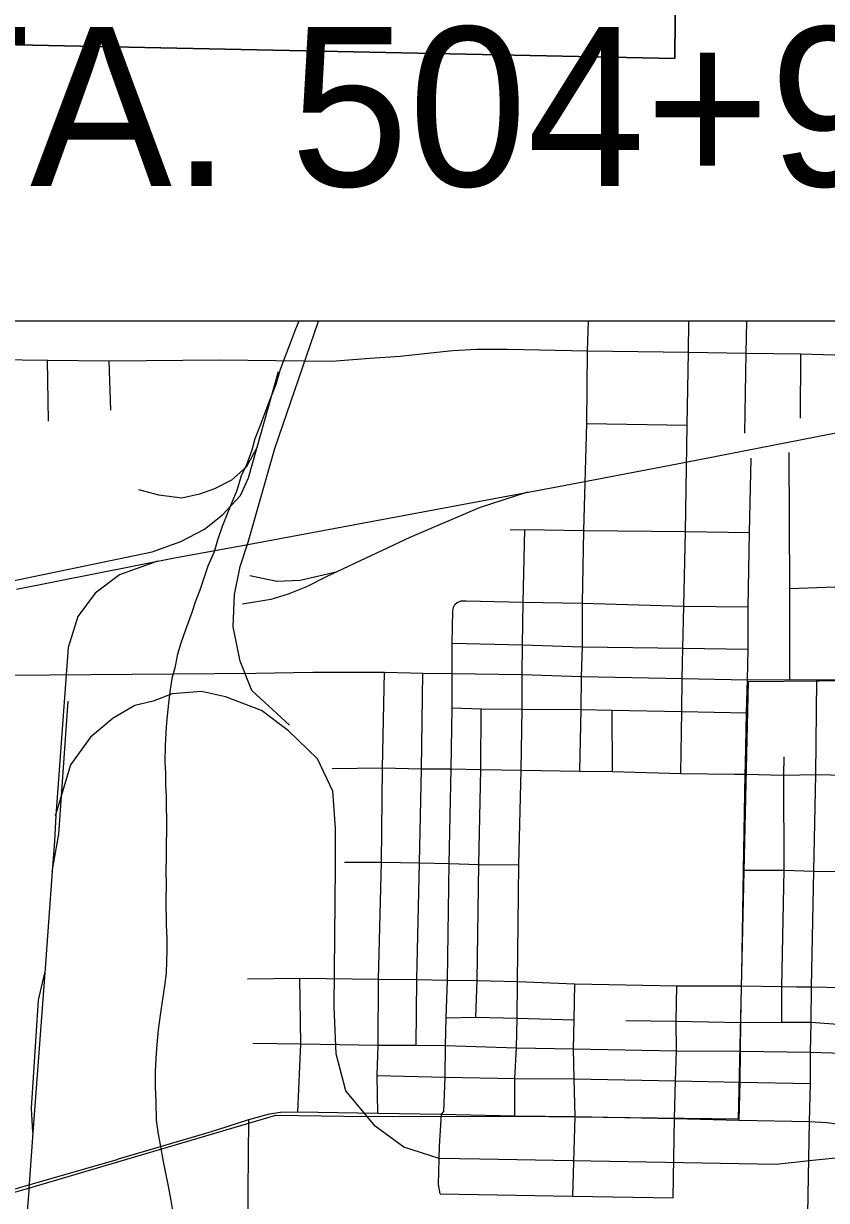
# Model space of a CAD drawing. Extents: x 0 to 34, y -5 to 22.
# Drawn here: x 7.522 to 8.228, y 18.133 to 19.168 of the extents above; entities that cross this region are included whole.
import ezdxf

# ---------------------------------------------------------------- set-up
doc = ezdxf.new("R2010")
doc.units = 0
for name, color, linetype in [('GM_X_City_Street', 7, 'Continuous'), ('GM_X_County_Road', 7, 'Continuous'), ('GM_X_Minor_River', 7, 'Continuous'), ('GM_X_Rail_Line', 7, 'Continuous'), ('SC_Scratch2', 7, 'Continuous'), ('SH_Text', 7, 'Continuous')]:
    doc.layers.add(name, color=color, linetype=linetype)

msp = doc.modelspace()

# ---------------------------------------------------------------- linework, layer by layer
at = {"layer": 'GM_X_City_Street'}
for p, q in [((7.5434, 18.8184), (7.5425, 18.8719)), ((7.5984, 18.8279), (7.5967, 18.8715)), ((8.2048, 18.821), (8.2053, 18.8776)), ((8.0168, 18.8163), (8.1052, 18.8149)), ((8.2517, 18.673), (8.1954, 18.6709)), ((8.0395, 18.5102), (8.0393, 18.5643)), ((7.7232, 18.2715), (7.7653, 18.2709)), ((7.7653, 18.2709), (7.8335, 18.2695)), ((8.0928, 18.1354), (8.094, 18.205)), ((7.7187, 18.1033), (7.7196, 18.2041))]:
    msp.add_line(p, q, dxfattribs=at)
for points in [[(8.0109, 18.5105), (8.0121, 18.5648), (8.0123, 18.5938), (8.013, 18.62), (8.013, 18.6583), (8.0142, 18.7223), (8.0168, 18.8163), (8.0175, 18.8802), (8.0183, 18.9062)], [(8.1558, 18.8077), (8.1572, 18.8781), (8.1577, 18.9062)], [(7.3182, 18.8688), (7.4904, 18.87), (7.4942, 18.8719), (7.498, 18.8727), (7.5425, 18.8719), (7.5967, 18.8715), (7.6943, 18.8722), (7.7928, 18.8712), (7.8261, 18.8736), (7.8527, 18.8755), (7.8795, 18.8783), (7.8991, 18.8804), (7.9199, 18.8817), (7.9472, 18.8817), (8.0175, 18.8802), (8.1063, 18.879), (8.1572, 18.8781), (8.2053, 18.8776), (8.2543, 18.8762)], [(8.1582, 18.5908), (8.1587, 18.6178), (8.1587, 18.655), (8.1599, 18.7204), (8.1615, 18.7857)], [(8.1956, 18.5913), (8.1954, 18.6709), (8.1949, 18.7907)], [(7.9496, 18.7227), (7.9623, 18.723), (8.0142, 18.7223), (8.1037, 18.7213), (8.1599, 18.7204)], [(7.9602, 18.5956), (7.9605, 18.6216), (7.9609, 18.6593), (7.9623, 18.723)], [(7.888, 18.1388), (7.8866, 18.147), (7.8875, 18.1804), (7.8892, 18.2088), (7.8913, 18.2114), (7.8924, 18.2416), (7.8927, 18.2692), (7.8932, 18.2936), (7.8944, 18.3268), (7.896, 18.4293), (7.8977, 18.5127), (7.8986, 18.5662), (7.8984, 18.5963), (7.8986, 18.623), (7.8991, 18.6512), (7.8996, 18.6548), (7.9008, 18.6571), (7.9029, 18.659)], [(7.9029, 18.659), (7.9065, 18.6602), (7.9107, 18.6602), (7.9609, 18.6593), (8.013, 18.6583), (8.1023, 18.6556), (8.1587, 18.655)], [(7.8986, 18.623), (7.9605, 18.6216), (8.013, 18.62), (8.1014, 18.6188), (8.1587, 18.6178)], [(7.8667, 18.2697), (7.8674, 18.3272), (7.8698, 18.4298), (7.8714, 18.5127), (7.8728, 18.5967)], [(7.8986, 18.5662), (7.924, 18.5655), (7.96, 18.5652), (8.0121, 18.5648), (8.0393, 18.5643), (8.1004, 18.5629), (8.1575, 18.5619)], [(7.9192, 18.2941), (7.9204, 18.3265), (7.9219, 18.4284), (7.9237, 18.512), (7.924, 18.5655)], [(8.1883, 18.2897), (8.1885, 18.3211), (8.1904, 18.4236), (8.1902, 18.5069), (8.1904, 18.5231)], [(7.793, 18.5129), (7.8373, 18.5134), (7.8714, 18.5127), (7.8977, 18.5127), (7.9237, 18.512), (7.9593, 18.5115)], [(7.8039, 18.4305), (7.8364, 18.4305), (7.8698, 18.4298), (7.896, 18.4293), (7.9219, 18.4284), (7.9571, 18.4281)], [(7.7184, 18.328), (7.7644, 18.3284), (7.8338, 18.3277)], [(7.7629, 18.2109), (7.7653, 18.2709), (7.7644, 18.3284)], [(8.0045, 18.1368), (8.0066, 18.2069), (8.0059, 18.2399), (8.0052, 18.2664), (8.0059, 18.292), (8.0064, 18.3235)], [(8.094, 18.205), (8.095, 18.2383), (8.0959, 18.2645), (8.0954, 18.2908), (8.0962, 18.3218)], [(7.8932, 18.2936), (7.9192, 18.2941), (7.9557, 18.2934), (8.0059, 18.292)], [(8.0512, 18.2912), (8.0954, 18.2908), (8.1525, 18.2895), (8.1883, 18.2897), (8.2141, 18.2898), (8.2411, 18.2879), (8.2825, 18.2877)], [(7.8326, 18.2429), (7.8924, 18.2416), (7.9537, 18.2404), (8.0059, 18.2399), (8.095, 18.2383), (8.1517, 18.2372), (8.2136, 18.2358)], [(7.888, 18.1388), (8.0045, 18.1368), (8.0928, 18.1354)]]:
    msp.add_lwpolyline(points, dxfattribs=at)
at = {"layer": 'GM_X_County_Road'}
msp.add_line((8.0997, 18.5084), (8.1469, 18.508), dxfattribs=at)
for points in [[(8.0997, 18.5084), (8.1004, 18.5629), (8.1009, 18.592), (8.1014, 18.6188), (8.1023, 18.6556), (8.1037, 18.7213), (8.1052, 18.8149), (8.1063, 18.879), (8.1066, 18.9062)], [(7.1609, 18.5953), (7.17, 18.5961), (7.2058, 18.5956), (7.2659, 18.5953), (7.3268, 18.5953), (7.3852, 18.5956), (7.4464, 18.5958), (7.5084, 18.5949), (7.7258, 18.5967), (7.776, 18.5975), (7.839, 18.5975), (7.8615, 18.597)], [(7.833, 18.2097), (7.8326, 18.2429), (7.8335, 18.2695), (7.8338, 18.3277), (7.8364, 18.4305), (7.8373, 18.5134), (7.839, 18.5975)], [(7.8615, 18.597), (7.8728, 18.5967), (7.8984, 18.5963), (7.9602, 18.5956), (8.0123, 18.5938), (8.1009, 18.592), (8.1582, 18.5908), (8.1956, 18.5913), (8.2193, 18.5908), (8.2456, 18.5908), (8.2522, 18.5905), (8.2799, 18.5908), (8.3249, 18.5908), (8.3391, 18.5908), (8.3477, 18.5913), (8.3503, 18.5925), (8.3531, 18.5944), (8.3571, 18.5979)], [(7.9593, 18.5115), (7.96, 18.5652), (7.9602, 18.5956)], [(8.1565, 18.5169), (8.1575, 18.5619), (8.1582, 18.5908)], [(8.2138, 18.2633), (8.2141, 18.2898), (8.2146, 18.3209), (8.2165, 18.4227), (8.2183, 18.5077), (8.2193, 18.5908)], [(8.1532, 18.332), (8.1546, 18.4236), (8.1563, 18.5079), (8.1565, 18.5169)], [(7.955, 18.2673), (7.9557, 18.2934), (7.956, 18.3256), (7.9571, 18.4281), (7.9593, 18.5115)], [(7.9593, 18.5115), (8.0109, 18.5105), (8.0395, 18.5102), (8.0997, 18.5084)], [(8.1469, 18.508), (8.1563, 18.5079), (8.1902, 18.5069), (8.2183, 18.5077), (8.2446, 18.507), (8.2783, 18.5059), (8.3046, 18.5057), (8.336, 18.5051)], [(8.1546, 18.4236), (8.1904, 18.4236), (8.2165, 18.4227), (8.2435, 18.4222), (8.2759, 18.4217), (8.3147, 18.4208)], [(8.1508, 18.2035), (8.1517, 18.2372), (8.152, 18.2643), (8.1525, 18.2895), (8.153, 18.3218), (8.1532, 18.332)], [(7.6914, 18.1952), (7.7196, 18.2041), (7.7378, 18.2091), (7.7474, 18.2106), (7.7629, 18.2109), (7.833, 18.2097), (7.8892, 18.2088), (7.9537, 18.2076), (8.0066, 18.2069), (8.094, 18.205), (8.1508, 18.2035), (8.2127, 18.2024), (8.2279, 18.2017), (8.2461, 18.1992), (8.2646, 18.1911), (8.2776, 18.2621), (8.2825, 18.2877), (8.2896, 18.3197)], [(7.8338, 18.3277), (7.8674, 18.3272), (7.8944, 18.3268), (7.9204, 18.3265), (7.956, 18.3256)], [(7.956, 18.3256), (8.0064, 18.3235), (8.0962, 18.3218), (8.153, 18.3218), (8.1885, 18.3211), (8.2015, 18.321)], [(8.2015, 18.321), (8.2146, 18.3209), (8.2411, 18.3204), (8.2735, 18.3201), (8.2896, 18.3197)], [(7.8335, 18.2695), (7.8667, 18.2697), (7.8927, 18.2692), (7.955, 18.2673)], [(7.9537, 18.2076), (7.9537, 18.2404), (7.955, 18.2673)], [(7.955, 18.2673), (8.0052, 18.2664), (8.0959, 18.2645), (8.152, 18.2643), (8.2138, 18.2633)], [(8.2127, 18.2024), (8.2136, 18.2358), (8.2138, 18.2633)], [(8.2138, 18.2633), (8.2418, 18.2626), (8.2776, 18.2621)], [(7.6049, 18.1695), (7.6839, 18.1929), (7.6914, 18.1952)], [(8.1814, 17.9097), (8.2086, 18.0795), (8.2098, 18.0892), (8.2103, 18.0982), (8.2115, 18.1096), (8.2112, 18.1212), (8.2127, 18.2024)], [(7.3956, 18.1084), (7.4589, 18.1269), (7.5192, 18.1446), (7.604, 18.1692), (7.6049, 18.1695)]]:
    msp.add_lwpolyline(points, dxfattribs=at)
at = {"layer": 'GM_X_Minor_River'}
for points in [[(7.7636, 18.9062), (7.7606, 18.8993), (7.7558, 18.886), (7.7514, 18.8745), (7.7473, 18.8638), (7.7433, 18.8505), (7.7385, 18.8379), (7.7337, 18.8257), (7.7289, 18.8131), (7.7248, 18.8028)], [(7.7248, 18.8028), (7.7223, 18.7929), (7.7175, 18.78), (7.713, 18.7704), (7.709, 18.7575), (7.7027, 18.7418), (7.6961, 18.7258), (7.692, 18.7136), (7.6891, 18.7033), (7.6835, 18.6907), (7.6802, 18.6804), (7.6765, 18.6697), (7.6725, 18.6591), (7.6692, 18.6491), (7.664, 18.6347), (7.66, 18.6232), (7.657, 18.6133), (7.6545, 18.6015), (7.652, 18.592), (7.6502, 18.5802), (7.6491, 18.5703), (7.6477, 18.5593), (7.6471, 18.5494), (7.6461, 18.533), (7.6459, 18.5186), (7.6463, 18.5091), (7.6464, 18.4981), (7.6469, 18.4886), (7.6472, 18.459), (7.6469, 18.4457), (7.6471, 18.4343), (7.6468, 18.4229), (7.6469, 18.4107), (7.6467, 18.3974), (7.6469, 18.3754), (7.6474, 18.3633), (7.6475, 18.353), (7.6472, 18.3435), (7.6469, 18.3329), (7.6455, 18.3218), (7.6437, 18.31), (7.6416, 18.296), (7.6398, 18.283), (7.6388, 18.2701), (7.6378, 18.2583), (7.6372, 18.2462), (7.6373, 18.2329), (7.6378, 18.2196), (7.6383, 18.204), (7.6396, 18.193), (7.6416, 18.182), (7.6444, 18.1672), (7.6464, 18.157), (7.6487, 18.1456), (7.6511, 18.1331), (7.654, 18.1153)]]:
    msp.add_lwpolyline(points, dxfattribs=at)
at = {"layer": 'GM_X_Rail_Line'}
for p, q in [((7.727, 18.7956), (7.7457, 18.8621)), ((7.5467, 18.4222), (7.5402, 18.3333)), ((7.5402, 18.3333), (7.5298, 18.1927))]:
    msp.add_line(p, q, dxfattribs=at)
for points in [[(7.5152, 18.6705), (7.6529, 18.6979), (7.7188, 18.7099), (7.9968, 18.7619), (8.1041, 18.7823), (8.3727, 18.8346), (8.4485, 18.8511), (8.6711, 18.8923), (8.6807, 18.8941), (8.7226, 18.9062)], [(7.719, 18.712), (7.7426, 18.7943), (7.781, 18.9062)], [(8.1503, 18.2048), (8.159, 18.5894), (8.3152, 18.591), (8.3491, 18.5932), (8.3603, 18.6022), (8.5063, 18.7482), (8.6751, 18.8965)], [(7.4655, 18.6614), (7.4934, 18.674), (7.6345, 18.7035), (7.6599, 18.7124), (7.6806, 18.7234), (7.6966, 18.736), (7.7123, 18.7529), (7.7193, 18.7684), (7.727, 18.7956)], [(7.727, 18.7956), (7.7174, 18.778), (7.7044, 18.7664), (7.6896, 18.7588), (7.6763, 18.754), (7.6608, 18.7505), (7.6406, 18.7534), (7.6228, 18.7579)], [(7.9648, 18.7559), (7.9223, 18.7422), (7.8614, 18.7159), (7.7975, 18.6861)], [(7.7554, 18.5509), (7.7222, 18.5814), (7.712, 18.6073), (7.7059, 18.6376), (7.7072, 18.666), (7.7121, 18.6904), (7.719, 18.712)], [(7.6392, 18.6952), (7.6058, 18.6832), (7.5844, 18.6672), (7.5694, 18.6467), (7.5607, 18.6194), (7.5499, 18.4717), (7.5487, 18.4489), (7.5467, 18.4222)], [(7.7975, 18.6861), (7.7883, 18.6818), (7.7705, 18.6727), (7.7542, 18.6662), (7.7389, 18.6616), (7.714, 18.6573)], [(7.7205, 18.6826), (7.7444, 18.6776), (7.7649, 18.6786), (7.7975, 18.6861)], [(7.796, 18.4271), (7.7959, 18.4604), (7.7935, 18.493), (7.78, 18.5213), (7.7546, 18.546), (7.7307, 18.564), (7.6991, 18.5758), (7.6779, 18.5805), (7.6521, 18.5786), (7.6354, 18.5721), (7.6195, 18.5682), (7.6003, 18.5571), (7.5804, 18.5405), (7.5629, 18.5161), (7.5494, 18.471)], [(7.5467, 18.4222), (7.5526, 18.4552), (7.5609, 18.5721)], [(7.8237, 18.207), (7.805, 18.2293), (7.7965, 18.2621), (7.7948, 18.3032), (7.796, 18.4271)], [(5.7795, 18.4068), (5.7859, 18.4025), (5.7918, 18.3966), (5.8276, 18.3656), (5.871, 18.3374), (6.0377, 18.2586), (6.5899, 18.0575), (7.0082, 17.9114), (7.1542, 18.0022), (7.3134, 18.0831), (7.525, 18.1436)], [(7.5298, 18.1927), (7.5284, 18.2143), (7.5347, 18.3092), (7.5402, 18.3333)], [(8.3115, 18.2559), (8.3037, 18.2254), (8.2902, 18.1987), (8.2717, 18.1819), (8.2444, 18.171), (8.2153, 18.1683), (8.1835, 18.1647), (7.9227, 18.1693), (7.8871, 18.1699), (7.8559, 18.18), (7.8308, 18.1985), (7.8237, 18.207)], [(7.525, 18.1436), (7.7434, 18.2081), (7.8237, 18.207)], [(7.8237, 18.207), (7.9598, 18.2073), (8.1503, 18.2048)], [(7.5298, 18.1927), (7.5262, 18.1433), (7.5261, 18.1419), (7.5241, 18.1162), (7.5245, 18.1131)]]:
    msp.add_lwpolyline(points, dxfattribs=at)
at = {"layer": 'SC_Scratch2'}
for points in [[(8.0967, 19.418), (8.0942, 19.1372), (7.4725, 19.1501)], [(7.4725, 19.1501), (8.0942, 19.1372), (8.0967, 19.418)]]:
    msp.add_lwpolyline(points, dxfattribs=at)
at = {"layer": 'SH_Text'}
msp.add_lwpolyline([(5.7495, 19.6552), (8.7592, 19.6552), (8.7592, 18.9062), (5.7495, 18.9062)], close=True, dxfattribs=at)

# ---------------------------------------------------------------- texts
msp.add_text('END PROJECT - STA. 504+93.75', height=0.14, dxfattribs=at).set_placement((5.8006, 19.025))

doc.saveas('drawing.dxf')
